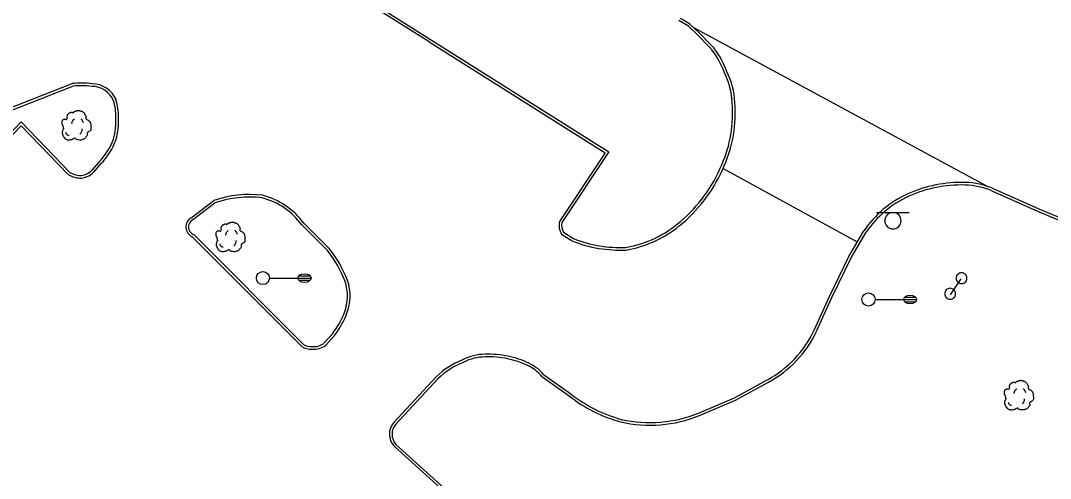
# Model space of a CAD drawing. Extents: x 2145380 to 2156929, y 139568 to 149130.
# Drawn here: x 2151469.5 to 2151705, y 143800.5 to 143905.2 of the extents above; entities that cross this region are included whole.
import ezdxf

# ---------------------------------------------------------------- set-up
doc = ezdxf.new("R2010")
doc.units = 0
for name, color, linetype in [('TOPO_Asphalt', 7, 'Continuous'), ('TOPO_Curb Back', 7, 'Continuous'), ('TOPO_Light Pole', 7, 'Continuous'), ('TOPO_Misc', 7, 'Continuous'), ('TOPO_Sign', 7, 'Continuous'), ('TOPO_Tree', 7, 'Continuous')]:
    doc.layers.add(name, color=color, linetype=linetype)

# ---------------------------------------------------------------- blocks, each defined once
blk = doc.blocks.new('LP')
at = {"layer": 'TOPO_Light Pole'}
blk.add_line((3.81, 0), (20.32, 0), dxfattribs=at)
for points in [[(20.32, 0), (27.94, 0)], [(20.32, 0), (23.5, 0)], [(20.83, 1.27), (27.43, 1.27)], [(20.83, 1.27), (23.5, 1.27)], [(23.71, 1.27), (27.43, 1.27)], [(23.71, 0), (27.94, 0)], [(20.83, -1.27), (27.43, -1.27)], [(20.83, -1.27), (23.5, -1.27)], [(23.71, -1.27), (27.43, -1.27)]]:
    blk.add_lwpolyline(points, dxfattribs=at)
blk.add_circle((0, 0), 3.81, dxfattribs=at)
blk.add_ellipse((24.13, 0), major_axis=(3.81, 0), ratio=0.666667, dxfattribs=at)
blk = doc.blocks.new('POST')
at = {"layer": 'TOPO_Misc'}
for start, end in [(89.99996, 180.00004), (179.99996, 270.00004), (359.99996, 90.00004), (269.99996, 0.00004)]:
    blk.add_arc((-0.01, 0.03), 3.16, start, end, dxfattribs=at)
blk = doc.blocks.new('TREE')
at = {"layer": 'TOPO_Tree'}
for points in [[(-14.1, -0.4), (-14.2, 0.5), (-14.4, 1.4), (-14.6, 2.3), (-14.8, 3.2), (-15.5, 4), (-15.7, 4.9), (-15.8, 5.6), (-15.7, 6.3), (-15.7, 7), (-15.6, 7.9), (-15.7, 8.8), (-15.1, 9.7), (-14.6, 10.4), (-13.8, 10.5), (-13, 10.7), (-12.2, 11), (-11.1, 10), (-10.4, 10.7), (-9.4, 11.7), (-10.3, 13.3), (-9.8, 14.4), (-9.6, 15.1), (-9.3, 15.9), (-8.8, 16.5), (-8.2, 17.3), (-7.5, 17.7), (-6.7, 18.1), (-6.1, 18.4), (-5.6, 18.6), (-5.1, 18.7), (-4.5, 18.7), (-4, 18.5), (-3.5, 18.1)], [(-3.5, 17.6), (-3.1, 18.3), (-2.6, 18.8), (-1.9, 19.2), (-1, 19.7), (-0.2, 20), (0.7, 20.2), (1.6, 20.5), (2.5, 20.8), (3.4, 20.8), (4.1, 20.7), (4.8, 20.5), (5.5, 20.2), (6.4, 19.9), (7.3, 19.7), (8.2, 19.2), (9.4, 18.4), (10, 17.2), (10.8, 16), (11.2, 15.3), (11.6, 14.6), (11.9, 13.9), (12.2, 13.1), (11.4, 12), (11.9, 11.2), (12, 11), (12.2, 10.9), (12.4, 10.7), (12.9, 10.4), (13.5, 10), (14, 9.7), (14.7, 9.2), (15.4, 8.7), (16.1, 8.1), (16.7, 7.5), (16.9, 6.7), (17.1, 6), (17.6, 4.4), (17.7, 2.8), (17.7, 1.2), (17.7, -0.2), (17.8, -2.2), (16.6, -3), (15.5, -3.8), (14.3, -4.6), (13.2, -5.3)], [(13.2, -5.3), (13.3, -5.8), (13.4, -6.3), (13.4, -6.7), (13.8, -8.5), (12.2, -10), (10.8, -11.5), (10, -12.3), (9.1, -12.8), (8.2, -13.1), (6, -13.8), (3.3, -13.6), (1.3, -13.1), (0.5, -12.9), (-0.1, -11.4), (-0.8, -11.5), (-2, -11.6), (-3.3, -12.8), (-4.5, -13.1), (-6.1, -13.5), (-7.8, -14), (-9.3, -13.6), (-11.4, -13.1), (-12.8, -11.4), (-14.1, -9.4), (-15.3, -7.3), (-15.6, -5.1), (-15.1, -3), (-14.9, -1.9), (-13.9, -0.8), (-13.5, 0.1)], [(-4.2, 5.1), (-4.5, 6.1), (-4.3, 7.2), (-3.8, 8.2), (-3.3, 9.3), (-2.7, 10.3), (-1.6, 11)], [(5.9, 11.2), (6.5, 10.7), (7, 10.2), (7.4, 9.5), (7.9, 8.6), (8.3, 7.6), (8.5, 6.6)], [(-11.4, -4.5), (-11.5, -5.4), (-11, -6.3), (-10.1, -7.2), (-9.3, -8), (-8.5, -8.3), (-7.7, -8.1)], [(4.8, -6.3), (5.7, -5.7), (6.3, -4.9), (6.8, -3.9), (7.4, -2.8), (7.6, -1.7), (7.5, -0.6)]]:
    blk.add_open_spline(points, degree=3, dxfattribs=at)

msp = doc.modelspace()

# ---------------------------------------------------------------- linework, layer by layer
at = {"layer": 'TOPO_Asphalt'}
for p, q in [((2151690.49, 143867.32), (2151623.57, 143903.43)), ((2151630.12, 143871.4), (2151660.83, 143854.58))]:
    msp.add_line(p, q, dxfattribs=at)
at = {"layer": 'TOPO_Curb Back'}
for p, q in [((2151441.95, 143875.42), (2151481.27, 143890.79)), ((2151442.23, 143874.88), (2151481.42, 143890.2)), ((2151469.62, 143882.02), (2151406.79, 143816.77)), ((2151469.62, 143881.16), (2151406.81, 143815.92)), ((2151480.75, 143870.49), (2151469.62, 143882.02)), ((2151480.37, 143870.02), (2151469.62, 143881.16)), ((2151487.33, 143872.82), (2151485.69, 143870.93)), ((2151487.77, 143872.41), (2151486.13, 143870.53))]:
    msp.add_line(p, q, dxfattribs=at)
for points in [[(2151563.25, 143900.82), (2151537.59, 143917.03), (2151504.07, 143938.38), (2151496.02, 143943.56), (2151484.84, 143927.32)], [(2151562.92, 143900.32), (2151537.27, 143916.52), (2151503.75, 143937.87), (2151496.18, 143942.74), (2151485.29, 143926.91)], [(2151626.96, 143899.19), (2151624.28, 143901.93), (2151622.19, 143903.91), (2151620.75, 143904.75), (2151620.05, 143905.18)], [(2151627.4, 143899.6), (2151624.7, 143902.36), (2151622.55, 143904.4), (2151621.06, 143905.26), (2151620.36, 143905.69)], [(2151562.93, 143900.32), (2151603.14, 143874.97), (2151592.69, 143859.27)], [(2151563.24, 143900.83), (2151603.98, 143875.15), (2151593.25, 143859.04)], [(2151691.87, 143866.8), (2151702.32, 143862.19), (2151728.95, 143851.08), (2151752.87, 143842.12), (2151772.41, 143835.61), (2151790.81, 143829.94), (2151804.46, 143826.35), (2151828.08, 143820.45), (2151847.46, 143816.66), (2151864.79, 143813.67), (2151884.41, 143810.74), (2151902.8, 143808.16), (2151903.9, 143807.99)], [(2151691.63, 143866.25), (2151702.08, 143861.64), (2151728.73, 143850.52), (2151752.67, 143841.55), (2151772.23, 143835.03), (2151790.65, 143829.37), (2151804.31, 143825.77), (2151827.95, 143819.86), (2151847.35, 143816.07), (2151864.7, 143813.08), (2151884.32, 143810.15), (2151902.71, 143807.56), (2151903.8, 143807.4)], [(2151508.45, 143860.11), (2151513.64, 143864.04)], [(2151508.79, 143859.61), (2151513.92, 143863.5)], [(2151533.78, 143858.47), (2151539.69, 143852.64)], [(2151534.24, 143858.87), (2151540.14, 143853.04)], [(2151650.97, 143834.4), (2151654.47, 143842.1), (2151658.86, 143851.25), (2151662.34, 143857.14)], [(2151533.79, 143830.65), (2151508.63, 143855.82)], [(2151534.16, 143831.13), (2151509.06, 143856.25)], [(2151593.17, 143856.39), (2151595.62, 143854.82)], [(2151593.62, 143856.82), (2151595.9, 143855.35)], [(2151651.51, 143834.15), (2151655.01, 143841.85), (2151659.39, 143850.97), (2151662.85, 143856.82)], [(2151540.87, 143833.67), (2151538.84, 143831.41)], [(2151541.34, 143833.29), (2151539.24, 143830.96)], [(2151589.08, 143824.26), (2151595.29, 143819.86)], [(2151554.82, 143813.34), (2151564.52, 143823.77)], [(2151555.26, 143812.94), (2151564.95, 143823.35)], [(2151588.67, 143823.81), (2151594.93, 143819.38)], [(2151624.54, 143815.46), (2151632.73, 143818.98), (2151640.25, 143823.06)], [(2151624.77, 143814.9), (2151633, 143818.44), (2151640.54, 143822.54)], [(2151393.78, 143601.85), (2151383.51, 143611.67), (2151393.72, 143622), (2151449.39, 143677.96), (2151472.43, 143701.35), (2151567.04, 143796.9), (2151554.9, 143807.87)], [(2151394.14, 143602.33), (2151384.36, 143611.69), (2151394.15, 143621.58), (2151449.82, 143677.54), (2151472.86, 143700.93), (2151567.9, 143796.92), (2151555.32, 143808.3)]]:
    msp.add_lwpolyline(points, dxfattribs=at)
for centre, radius, start, end in [((2151614.61, 143888), 17.27, 18.5054, 42.2031), ((2151614.61, 143888), 16.67, 18.3554, 42.1649), ((2151615.65, 143885.74), 16.58, 2.328, 26.9341), ((2151615.65, 143885.74), 17.18, 2.3685, 26.7843), ((2151483.36, 143871.81), 19.09, 82.528, 96.2698), ((2151483.36, 143871.82), 18.49, 82.4208, 96.0269), ((2151485.74, 143884.69), 5.46, 24.0256, 89.3398), ((2151485.74, 143884.69), 6.06, 23.656, 88.9901), ((2151478.38, 143883.21), 12.88, 359.2718, 16.6803), ((2151478.38, 143883.21), 13.48, 359.3328, 16.8416), ((2151603.15, 143884.03), 29.17, 336.1382, 4.678), ((2151603.15, 143884.03), 29.77, 336.1528, 4.6545), ((2151474.06, 143882.45), 17.21, 345.3427, 2.0059), ((2151474.06, 143882.45), 17.81, 345.2429, 1.9608), ((2151476.66, 143883.36), 15, 315.3257, 339.4193), ((2151476.66, 143883.37), 15.61, 315.3943, 339.5329), ((2151598.28, 143885.23), 34.11, 310.454, 337.6023), ((2151598.28, 143885.23), 34.71, 310.4586, 337.5895), ((2151483.21, 143874.49), 5.3, 237.5501, 267.0354), ((2151483.21, 143874.49), 4.7, 238.3948, 266.9692), ((2151483.08, 143873.35), 4.16, 268.0681, 317.3576), ((2151483.08, 143873.35), 3.56, 268.1541, 317.2365), ((2151684.67, 143837.95), 30.25, 88.4056, 114.0197), ((2151684.67, 143837.96), 29.65, 88.4057, 114.015), ((2151685.02, 143850.68), 16.92, 66.9964, 88.3793), ((2151685.02, 143850.68), 17.52, 66.9822, 88.3808), ((2151521.8, 143840.96), 24.48, 82.9549, 109.4807), ((2151521.8, 143840.96), 23.88, 83.0514, 109.2597), ((2151520.44, 143848.65), 16.57, 36.3706, 75.1355), ((2151520.44, 143848.65), 17.17, 36.529, 75.2759), ((2151682.52, 143843.35), 24.44, 114.5491, 145.6401), ((2151682.52, 143843.35), 23.84, 114.5557, 145.5916), ((2151509.7, 143858.01), 2.45, 120.5494, 246.6237), ((2151509.7, 143858.01), 1.85, 119.5547, 246.6261), ((2151596.68, 143858.46), 4.07, 168.4665, 210.4647), ((2151596.68, 143858.46), 3.47, 170.3256, 208.1923), ((2151603.44, 143878.89), 25.94, 279.9499, 310.8712), ((2151603.44, 143878.89), 26.54, 279.8647, 310.8671), ((2151606.62, 143882.52), 29.81, 248.3516, 272.6341), ((2151606.62, 143882.52), 29.21, 248.4642, 272.56), ((2151517.77, 143835.68), 27.71, 20.8548, 37.745), ((2151517.77, 143835.68), 28.31, 20.8334, 37.8257), ((2151533.82, 143842.19), 10.4, 339.1512, 18.7987), ((2151533.83, 143842.19), 11, 339.1369, 18.8566), ((2151524.35, 143845.99), 20.61, 323.2809, 338.6445), ((2151524.35, 143846), 21.21, 323.2078, 338.649), ((2151628.27, 143845.13), 25.11, 298.5144, 334.7058), ((2151628.27, 143845.13), 25.71, 298.5134, 334.7162), ((2151535.9, 143834.3), 3.61, 241.2281, 273.6523), ((2151536.6, 143834.41), 3.75, 262.7499, 306.6568), ((2151535.9, 143834.3), 4.21, 240.0218, 272.8645), ((2151536.6, 143834.41), 4.35, 263.5008, 307.4815), ((2151575.75, 143817.6), 11.3, 90.05, 117.654), ((2151576.58, 143808.51), 20.4, 77.7153, 92.372), ((2151577.69, 143809.81), 19.19, 111.9867, 133.3297), ((2151577.69, 143809.81), 18.59, 111.8943, 133.2708), ((2151575.75, 143817.6), 10.7, 89.9853, 117.8114), ((2151576.58, 143808.52), 19.8, 77.689, 92.4091), ((2151577.54, 143810.32), 17.84, 63.6156, 79.4393), ((2151577.54, 143810.33), 18.43, 63.6361, 79.4127), ((2151581.57, 143817.97), 9.79, 39.8933, 64.8934), ((2151581.57, 143817.97), 9.2, 39.4151, 64.934), ((2151615.22, 143844.98), 32.66, 231.603, 254.904), ((2151615.22, 143844.98), 32.06, 231.5753, 254.8818), ((2151613.41, 143843.04), 30.34, 257.2495, 291.9874), ((2151613.41, 143843.04), 29.74, 257.2726, 291.9751), ((2151557.9, 143810.65), 4.09, 138.9673, 222.7602), ((2151557.9, 143810.65), 3.49, 139.1255, 222.3351)]:
    msp.add_arc(centre, radius, start, end, dxfattribs=at)
at = {"layer": 'TOPO_Sign'}
for points in [[(2151665.23, 143861.3), (2151672.72, 143861.31)], [(2151667.11, 143859.44), (2151667.11, 143859.44)], [(2151668.98, 143861.3), (2151668.98, 143861.3)], [(2151670.85, 143859.44), (2151670.85, 143859.44)], [(2151668.98, 143857.57), (2151668.98, 143857.57)], [(2151684.48, 143846.15), (2151682.07, 143842.46)]]:
    msp.add_lwpolyline(points, dxfattribs=at)
for start, end in [(90, 180), (180, 270), (360, 90), (270, 0)]:
    msp.add_arc((2151668.98, 143859.44), 1.87, start, end, dxfattribs=at)

# ---------------------------------------------------------------- block references
at = {"layer": 'TOPO_Light Pole', "xscale": 0.39370000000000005, "yscale": 0.3937000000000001}
for p in [(2151524.89, 143846.33), (2151663.4, 143841.43)]:
    msp.add_blockref('LP', p, dxfattribs=at)
at = {"layer": 'TOPO_Misc', "xscale": 0.39370000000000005, "yscale": 0.3937000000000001}
for p in [(2151684.67, 143846.28), (2151682.07, 143842.73)]:
    msp.add_blockref('POST', p, dxfattribs=at)
at = {"layer": 'TOPO_Tree', "xscale": 0.19685000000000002, "yscale": 0.19685000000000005}
for p in [(2151482.07, 143880.56), (2151517.29, 143855.04), (2151697.61, 143818.86)]:
    msp.add_blockref('TREE', p, dxfattribs=at)

doc.saveas('drawing.dxf')
